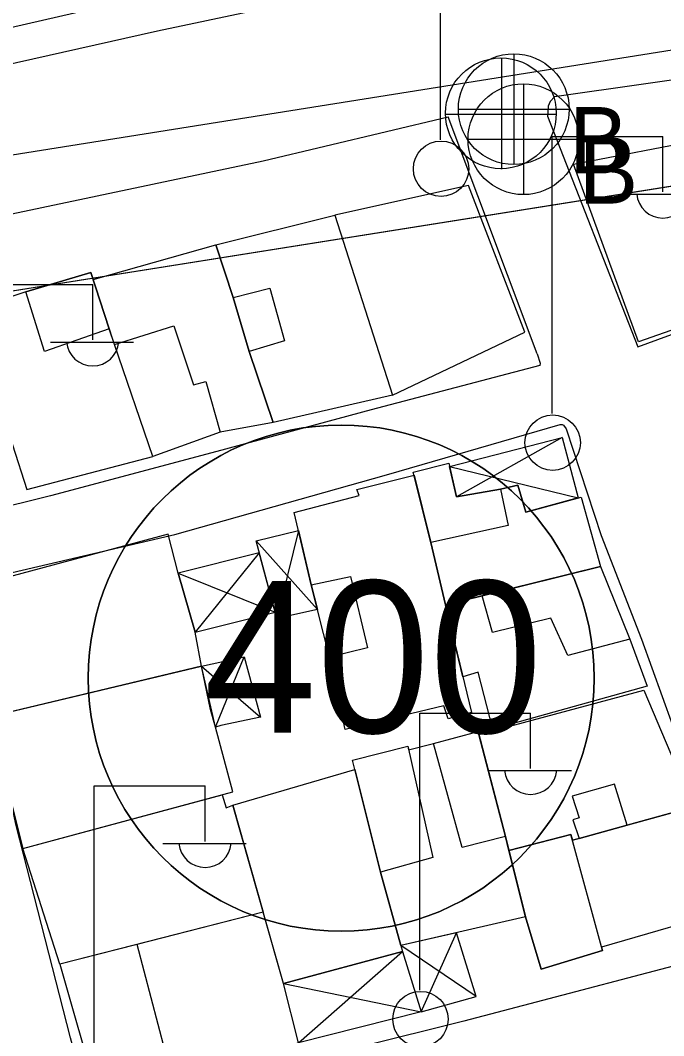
# Model space of a CAD drawing. Extents: x 417997 to 421451, y 4451742 to 4455216.
# Drawn here: x 419383.9 to 419424.6, y 4453584.3 to 4453648.5 of the extents above; entities that cross this region are included whole.
import ezdxf

# ---------------------------------------------------------------- set-up
doc = ezdxf.new("R2010")
doc.units = 0
for name, color, linetype in [('ADAKENARI', 7, 'Continuous'), ('B_Mesken', 7, 'Continuous'), ('B_Sundurma', 7, 'Continuous'), ('B_Teras', 7, 'Continuous'), ('KALDIRIM', 7, 'Continuous'), ('PL_TİCK', 7, 'Continuous'), ('S_Elektrik_Diregi', 7, 'Continuous'), ('S_Rogar_Kapagi', 7, 'Continuous'), ('S_Rogar_Kapagi_Buski', 7, 'Continuous'), ('SM_TAKS', 7, 'Continuous'), ('TR_TİCK', 7, 'Continuous'), ('Yol_Sose', 7, 'Continuous')]:
    doc.layers.add(name, color=color, linetype=linetype)

msp = doc.modelspace()

# ---------------------------------------------------------------- linework, layer by layer
at = {"layer": 'ADAKENARI'}
msp.add_line((419516.33, 4453652.484), (419362.177, 4453628.003), dxfattribs=at)
msp.add_line((419516.33, 4453652.484), (419362.177, 4453628.003), dxfattribs=at)
at = {"layer": 'B_Mesken'}
for points in [[(419427.2, 4453640.992), (419428.558, 4453637.008), (419431.097, 4453631.016), (419422.972, 4453628.168), (419418.862, 4453639.385)], [(419403.793, 4453636.163), (419407.424, 4453624.791), (419415.785, 4453628.772), (419412.241, 4453638.034)], [(419398.366, 4453627.563), (419397.37, 4453630.959), (419396.274, 4453634.289), (419403.793, 4453636.163), (419407.424, 4453624.791), (419399.884, 4453623.06)], [(419388.504, 4453632.101), (419396.274, 4453634.289), (419397.37, 4453630.959), (419398.366, 4453627.563), (419399.884, 4453623.06), (419396.533, 4453622.453), (419392.279, 4453620.914), (419389.865, 4453628.007)], [(419380.681, 4453630.127), (419384.315, 4453618.834), (419392.279, 4453620.914), (419389.865, 4453628.007), (419389.532, 4453628.986), (419388.361, 4453632.536), (419384.261, 4453631.324)], [(419414.261, 4453618.858), (419415.341, 4453619.111), (419415.848, 4453617.416), (419419.353, 4453618.358), (419420.566, 4453613.982), (419410.789, 4453611.553), (419409.845, 4453615.493), (419408.747, 4453619.943), (419410.988, 4453620.494), (419411.471, 4453618.366)], [(419410.789, 4453611.553), (419412.43, 4453604.752), (419410.953, 4453604.351), (419410.678, 4453605.165), (419404.44, 4453603.675), (419403.442, 4453608.252), (419402.286, 4453612.808), (419401.218, 4453617.389), (419405.322, 4453618.454), (419405.174, 4453618.843), (419408.797, 4453619.739), (419409.845, 4453615.493)], [(419380.612, 4453612.635), (419382.718, 4453604.657), (419395.35, 4453607.674), (419394.958, 4453609.816), (419393.887, 4453613.553), (419393.252, 4453616.01)], [(419422.439, 4453609.392), (419423.529, 4453606.412), (419413.768, 4453603.707), (419412.847, 4453607.295), (419411.884, 4453607.015), (419410.789, 4453611.553), (419410.789, 4453611.553), (419413.088, 4453612.124), (419420.566, 4453613.982)], [(419395.35, 4453607.674), (419381.965, 4453604.477), (419384.07, 4453596.168), (419397.349, 4453599.745), (419396.234, 4453603.819)], [(419425.918, 4453598.637), (419425.918, 4453598.637), (419422.271, 4453597.636), (419419.227, 4453596.801), (419418.796, 4453596.683), (419418.694, 4453597.053), (419414.792, 4453596.026), (419414.568, 4453596.918), (419412.885, 4453603.357), (419423.324, 4453606.167), (419426.43, 4453598.806)], [(419414.568, 4453596.918), (419415.84, 4453591.841), (419407.955, 4453590.035), (419406.673, 4453594.676), (419404.901, 4453601.751), (419408.391, 4453602.617), (419408.44, 4453602.397), (419410.016, 4453602.797), (419412.836, 4453603.544)], [(419407.955, 4453590.035), (419408.058, 4453589.658), (419400.544, 4453587.643), (419397.337, 4453598.892), (419405.049, 4453601.16), (419406.673, 4453594.676)], [(419396.667, 4453599.561), (419396.927, 4453598.732), (419397.337, 4453598.892), (419399.261, 4453592.144), (419386.403, 4453588.851), (419384.07, 4453596.168)], [(419418.796, 4453596.683), (419425.918, 4453598.637), (419426.621, 4453596.679), (419427.665, 4453596.997), (419429.219, 4453592.405), (419420.646, 4453589.938), (419420.709, 4453589.709), (419416.833, 4453588.539), (419415.84, 4453591.841), (419414.792, 4453596.026), (419418.694, 4453597.053)], [(419401.482, 4453583.878), (419400.544, 4453587.643), (419399.261, 4453592.144), (419391.301, 4453590.105), (419386.403, 4453588.851), (419388.787, 4453580.54), (419393.508, 4453581.669)]]:
    msp.add_lwpolyline(points, close=True, dxfattribs=at)
at = {"layer": 'B_Sundurma'}
for p, q in [((419418.152, 4453622.126), (419411.471, 4453618.366)), ((419411.035, 4453620.286), (419419.174, 4453618.31)), ((419401.484, 4453616.247), (419400.112, 4453610.697)), ((419398.815, 4453615.589), (419402.681, 4453611.25)), ((419399.012, 4453614.847), (419394.958, 4453609.816)), ((419393.887, 4453613.553), (419400.009, 4453611.086)), ((419396.234, 4453603.819), (419398.053, 4453608.265)), ((419395.35, 4453607.674), (419399.081, 4453604.451)), ((419409.239, 4453585.834), (419411.482, 4453590.843)), ((419401.482, 4453583.878), (419408.058, 4453589.658)), ((419412.711, 4453586.812), (419407.955, 4453590.035)), ((419400.544, 4453587.643), (419409.239, 4453585.834))]:
    msp.add_line(p, q, dxfattribs=at)
for points in [[(419411.035, 4453620.286), (419418.152, 4453622.126), (419419.174, 4453618.31), (419415.848, 4453617.416), (419415.341, 4453619.111), (419414.261, 4453618.858), (419411.471, 4453618.366)], [(419398.815, 4453615.589), (419401.484, 4453616.247), (419402.286, 4453612.808), (419402.681, 4453611.25), (419400.112, 4453610.697)], [(419399.012, 4453614.847), (419393.887, 4453613.553), (419394.958, 4453609.816), (419400.009, 4453611.086)], [(419396.588, 4453603.92), (419396.234, 4453603.819), (419395.927, 4453604.937), (419395.35, 4453607.674), (419398.053, 4453608.265), (419399.081, 4453604.451)], [(419409.239, 4453585.834), (419412.711, 4453586.812), (419411.482, 4453590.843), (419407.955, 4453590.035), (419408.058, 4453589.658)], [(419401.482, 4453583.878), (419400.544, 4453587.643), (419408.058, 4453589.658), (419409.239, 4453585.834)]]:
    msp.add_lwpolyline(points, close=True, dxfattribs=at)
at = {"layer": 'B_Teras'}
for points in [[(419385.43, 4453627.559), (419384.261, 4453631.324), (419388.361, 4453632.536), (419389.532, 4453628.986)], [(419398.366, 4453627.563), (419397.37, 4453630.959), (419399.686, 4453631.557), (419400.615, 4453628.234)], [(419392.279, 4453620.914), (419389.865, 4453628.007), (419393.615, 4453629.182), (419394.846, 4453625.449), (419395.624, 4453625.669), (419396.533, 4453622.453)], [(419409.845, 4453615.493), (419408.747, 4453619.943), (419410.988, 4453620.494), (419411.471, 4453618.366), (419414.261, 4453618.858), (419414.741, 4453616.574)], [(419413.756, 4453609.801), (419413.088, 4453612.124), (419420.566, 4453613.982), (419422.439, 4453609.392), (419418.513, 4453608.349), (419417.431, 4453610.701)], [(419403.442, 4453608.252), (419402.286, 4453612.808), (419404.784, 4453613.35), (419405.853, 4453608.842)], [(419411.843, 4453596.224), (419410.016, 4453602.797), (419412.836, 4453603.544), (419414.568, 4453596.918)], [(419406.673, 4453594.676), (419404.901, 4453601.751), (419408.391, 4453602.617), (419409.974, 4453595.588)], [(419422.271, 4453597.636), (419421.457, 4453600.223), (419418.79, 4453599.46), (419419.22, 4453598.105), (419418.828, 4453597.98), (419419.227, 4453596.801)], [(419415.84, 4453591.841), (419416.833, 4453588.539), (419420.709, 4453589.709), (419418.694, 4453597.053), (419414.792, 4453596.026)], [(419386.403, 4453588.851), (419388.787, 4453580.54), (419393.508, 4453581.669), (419391.301, 4453590.105)]]:
    msp.add_lwpolyline(points, close=True, dxfattribs=at)
at = {"layer": 'KALDIRIM'}
msp.add_line((419359.775, 4453636.227), (419476.858, 4453654.822), dxfattribs=at)
msp.add_line((419359.775, 4453636.227), (419476.858, 4453654.822), dxfattribs=at)
at = {"layer": 'PL_TİCK'}
msp.add_lwpolyline([(419475.941, 4453646.07), (419362.177, 4453628.003), (419353.743, 4453616.538), (419359.858, 4453574.567), (419371.227, 4453565.872), (419485.439, 4453579.691), (419475.941, 4453646.07)], dxfattribs=at)
msp.add_lwpolyline([(419475.941, 4453646.07), (419362.177, 4453628.003), (419353.743, 4453616.538), (419359.858, 4453574.567), (419371.227, 4453565.872), (419485.439, 4453579.691), (419475.941, 4453646.07)], dxfattribs=at)
at = {"layer": 'S_Elektrik_Diregi'}
for p, q in [((419410.464, 4453640.931), (419410.464, 4453658.431)), ((419410.464, 4453640.931), (419410.464, 4453658.431)), ((419417.517, 4453623.63), (419417.517, 4453641.131)), ((419417.517, 4453641.131), (419424.517, 4453641.131)), ((419424.517, 4453637.631), (419424.517, 4453641.131)), ((419421.857, 4453637.491), (419427.107, 4453637.491)), ((419381.482, 4453631.787), (419388.482, 4453631.787)), ((419388.482, 4453628.287), (419388.482, 4453631.787)), ((419385.822, 4453628.147), (419391.072, 4453628.147)), ((419409.162, 4453587.219), (419409.162, 4453604.719)), ((419409.162, 4453604.719), (419416.162, 4453604.719)), ((419416.162, 4453601.219), (419416.162, 4453604.719)), ((419413.502, 4453601.079), (419418.752, 4453601.079)), ((419388.583, 4453582.609), (419388.583, 4453600.109)), ((419388.583, 4453600.109), (419395.583, 4453600.109)), ((419395.583, 4453596.609), (419395.583, 4453600.109)), ((419392.923, 4453596.469), (419398.173, 4453596.469))]:
    msp.add_line(p, q, dxfattribs=at)
for centre in [(419410.5, 4453639.096), (419410.5, 4453639.096), (419417.553, 4453621.795), (419409.198, 4453585.383)]:
    msp.add_circle(centre, 1.75, dxfattribs=at)
for centre in [(419424.518, 4453637.643), (419388.483, 4453628.3), (419416.162, 4453601.232), (419395.584, 4453596.622)]:
    msp.add_arc(centre, 1.658, 184.83843, 355.14641, dxfattribs=at)
at = {"layer": 'S_Rogar_Kapagi'}
for p, q in [((419414.334, 4453639.073), (419414.334, 4453646.073)), ((419410.764, 4453642.538), (419417.764, 4453642.538))]:
    msp.add_line(p, q, dxfattribs=at)
msp.add_circle((419414.281, 4453642.602), 3.5, dxfattribs=at)
at = {"layer": 'S_Rogar_Kapagi_Buski'}
for p, q in [((419415.094, 4453646.363), (419415.094, 4453639.363)), ((419415.704, 4453644.463), (419415.704, 4453637.463)), ((419411.594, 4453642.863), (419418.594, 4453642.863)), ((419412.204, 4453640.963), (419419.204, 4453640.963))]:
    msp.add_line(p, q, dxfattribs=at)
for centre in [(419415.094, 4453642.863), (419415.704, 4453640.963)]:
    msp.add_circle(centre, 3.5, dxfattribs=at)
at = {"layer": 'SM_TAKS'}
msp.add_circle((419404.192, 4453606.922), 15.988, dxfattribs=at)
msp.add_circle((419404.192, 4453606.922), 15.988, dxfattribs=at)
at = {"layer": 'TR_TİCK'}
msp.add_lwpolyline([(419359.858, 4453574.567), (419371.227, 4453565.872), (419485.439, 4453579.691), (419475.941, 4453646.07), (419362.177, 4453628.003), (419353.743, 4453616.538), (419359.858, 4453574.567)], dxfattribs=at)
msp.add_lwpolyline([(419359.858, 4453574.567), (419371.227, 4453565.872), (419485.439, 4453579.691), (419475.941, 4453646.07), (419362.177, 4453628.003), (419353.743, 4453616.538), (419359.858, 4453574.567)], dxfattribs=at)
for start, end in [(0, 180), (0, 180), (180, 0), (180, 0)]:
    msp.add_arc((419404.192, 4453606.922), 15.988, start, end, dxfattribs=at)
at = {"layer": 'Yol_Sose'}
for points in [[(419687.318, 4453691.157), (419663.595, 4453688.115), (419645.327, 4453685.706), (419627.661, 4453683.388), (419612.25, 4453681.355), (419603.987, 4453680.24), (419592.041, 4453678.852), (419583.668, 4453677.642), (419570.483, 4453675.866), (419555.043, 4453673.71), (419538.491, 4453671.617), (419524.426, 4453669.724), (419511.626, 4453667.959), (419498.938, 4453666.453), (419485.905, 4453664.744), (419464.333, 4453661.731), (419446.941, 4453659.425), (419432.064, 4453657.265), (419419.58, 4453655.443), (419399.939, 4453651.827), (419378.489, 4453646.913), (419365.485, 4453643.755), (419348.204, 4453639.862), (419331.12, 4453636.474)], [(419674.542, 4453687.168), (419642.069, 4453683.029), (419611.823, 4453678.846), (419585.845, 4453675.645), (419555.931, 4453671.788), (419527.144, 4453667.95), (419499.955, 4453664.511), (419463.075, 4453659.337), (419435.498, 4453655.408), (419411.551, 4453651.808), (419392.577, 4453647.789), (419371.839, 4453643.126), (419350.522, 4453638.357), (419326.837, 4453633.196), (419313.182, 4453630.724), (419308.036, 4453630.078), (419295.605, 4453629.486), (419287.198, 4453629.346)], [(419431.114, 4453604.27), (419491.696, 4453628.906), (419487.104, 4453653.015), (419486.696, 4453653.264), (419485.465, 4453653.301), (419417.675, 4453643.646), (419417.399, 4453643.348), (419417.259, 4453643.049), (419417.227, 4453642.422), (419422.936, 4453627.856), (419447.934, 4453637.013)], [(419360.658, 4453612.046), (419350.235, 4453610.249), (419346.826, 4453627.814), (419371.269, 4453633.696), (419399.263, 4453639.605), (419410.95, 4453642.373)], [(419416.569, 4453627.413), (419410.95, 4453642.373)], [(419416.569, 4453627.413), (419416.753, 4453626.821), (419416.738, 4453626.68), (419406.09, 4453623.877), (419396.326, 4453621.233), (419385.807, 4453618.429), (419374.027, 4453615.504), (419365.35, 4453613.283), (419360.658, 4453612.046)], [(419393.674, 4453615.993), (419407.059, 4453619.759), (419418.026, 4453622.952), (419418.153, 4453622.938), (419418.237, 4453622.896), (419418.403, 4453622.677), (419420.613, 4453615.928), (419423.164, 4453609.387), (419426.437, 4453600.326)], [(419426.437, 4453600.326), (419429.38, 4453592.699), (419430.037, 4453590.939), (419430.109, 4453590.687), (419430.134, 4453590.479), (419430.083, 4453590.281), (419429.982, 4453590.16), (419429.75, 4453589.935), (419411.934, 4453585.262), (419398.838, 4453581.987), (419388.699, 4453579.65), (419388.412, 4453579.666), (419388.248, 4453579.907), (419387.085, 4453584.204), (419383.652, 4453597.607), (419381.217, 4453608.744), (419380.382, 4453612.674), (419380.393, 4453612.815), (419380.436, 4453612.898), (419380.483, 4453612.922), (419393.674, 4453615.993)]]:
    msp.add_lwpolyline(points, dxfattribs=at)

# ---------------------------------------------------------------- texts
at = {"layer": 'S_Rogar_Kapagi_Buski'}
for p in [(419418.594, 4453638.799), (419419.204, 4453636.899)]:
    msp.add_text('B', height=4.2, dxfattribs=at).set_placement(p)
at = {"layer": 'SM_TAKS'}
msp.add_text('400', height=9.5928, dxfattribs=at).set_placement((419395.503, 4453603.471))
msp.add_text('400', height=9.5928, dxfattribs=at).set_placement((419395.503, 4453603.471))

doc.saveas('drawing.dxf')
